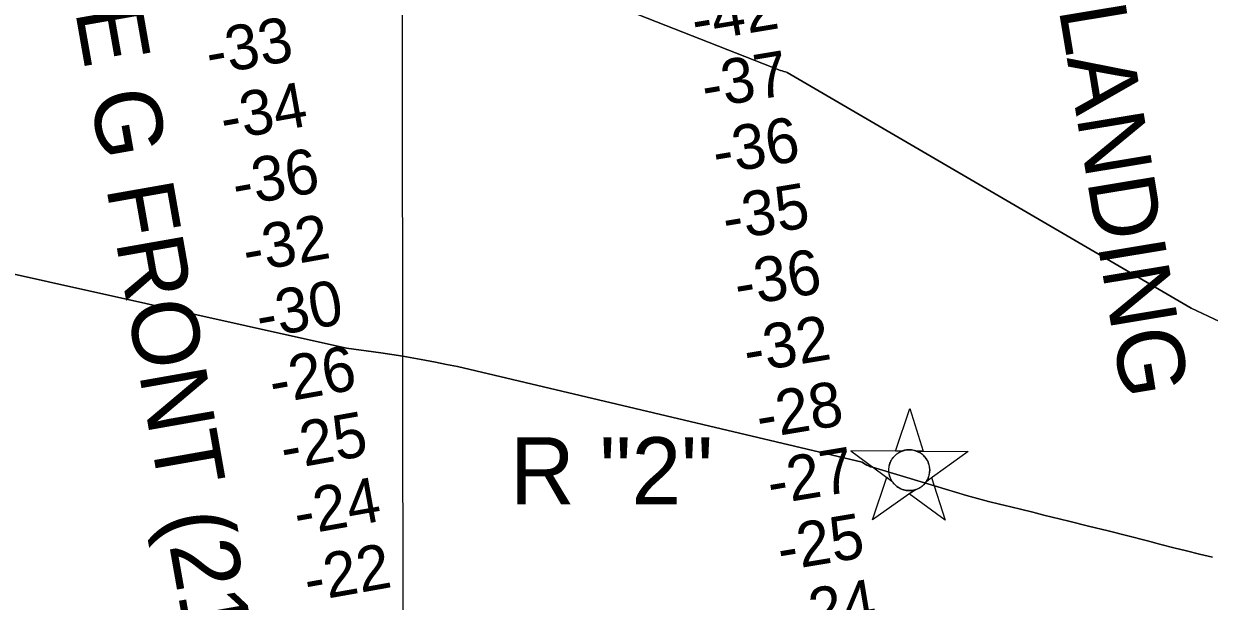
# Model space of a CAD drawing. Extents: x 3297753 to 3335611, y 652252 to 677623.
# Drawn here: x 3322337 to 3324107, y 660698 to 661561 of the extents above; entities that cross this region are included whole.
import ezdxf

# ---------------------------------------------------------------- set-up
doc = ezdxf.new("R2010")
doc.units = 0
for name, color, linetype in [('V-CHAN-NAID', 7, 'Continuous'), ('V-GRID-MAJR', 7, 'Continuous'), ('V-RIVR-RANG', 7, 'Continuous'), ('V-TOPO-DPTH', 7, 'Continuous'), ('V-TOPO-GNAM-IDEN', 7, 'Continuous'), ('V-TOPO-MINR', 7, 'Continuous')]:
    doc.layers.add(name, color=color, linetype=linetype)

msp = doc.modelspace()

# ---------------------------------------------------------------- linework, layer by layer
at = {"layer": 'V-CHAN-NAID'}
for points in [[(3323648.1, 660922.7), (3323638.5, 660922.7), (3323659.7, 660986.2), (3323679.9, 660922.4), (3323670.3, 660922.5), (3323668.7, 660923.1), (3323666.6, 660923.7), (3323664.6, 660924.2), (3323662.5, 660924.5), (3323661.4, 660924.6), (3323659.8, 660924.7), (3323658.1, 660924.7), (3323656.8, 660924.6), (3323654.8, 660924.4), (3323653.5, 660924.2), (3323651.7, 660923.8), (3323650.2, 660923.4), (3323649.1, 660923)], [(3323648.1, 660922.7), (3323571.6, 660923.2), (3323633.2, 660877.8), (3323632.1, 660879.7), (3323631.3, 660881.3), (3323630.4, 660883.3), (3323629.7, 660885.4), (3323629.4, 660886.7), (3323629, 660888.3), (3323628.8, 660889.8), (3323628.6, 660891.4), (3323628.5, 660893.1), (3323628.5, 660894.7), (3323628.6, 660896.8), (3323628.8, 660898.4), (3323629.2, 660900.6), (3323629.6, 660902.5), (3323630.2, 660904.4), (3323630.9, 660906.1), (3323631.6, 660907.7), (3323632.4, 660909.2), (3323633.5, 660910.9), (3323634.5, 660912.4), (3323635.5, 660913.7), (3323636.5, 660914.8), (3323637.8, 660916.1), (3323638.9, 660917.1), (3323640.6, 660918.5), (3323641.8, 660919.4), (3323643.5, 660920.4), (3323645.2, 660921.4), (3323646.7, 660922.1)], [(3323670.3, 660922.5), (3323746.8, 660922), (3323684.6, 660877.4), (3323685.5, 660878.9), (3323686.5, 660880.8), (3323687.2, 660882.4), (3323687.9, 660884.3), (3323688.5, 660886.1), (3323688.9, 660887.7), (3323689.2, 660889.8), (3323689.4, 660891.3), (3323689.5, 660893.5), (3323689.5, 660895.6), (3323689.3, 660897.8), (3323689.1, 660899.6), (3323688.6, 660901.8), (3323687.9, 660903.9), (3323687.2, 660905.9), (3323686.5, 660907.4), (3323685.5, 660909.3), (3323684.5, 660911), (3323683.2, 660912.7), (3323682, 660914.3), (3323680.7, 660915.6), (3323679.1, 660917.1), (3323677.3, 660918.6), (3323675.7, 660919.7), (3323673.8, 660920.9), (3323672.3, 660921.6)], [(3323666.6, 660864.5), (3323604.4, 660820), (3323625.5, 660883.5), (3323633.2, 660877.8), (3323633.8, 660876.8), (3323635.2, 660875), (3323636.4, 660873.6), (3323637.9, 660872.1), (3323639.3, 660870.8), (3323640.7, 660869.7), (3323642.1, 660868.7), (3323643.8, 660867.6), (3323645.5, 660866.7), (3323647.3, 660865.9), (3323648.8, 660865.4), (3323650.4, 660864.8), (3323652.6, 660864.3), (3323654.2, 660864), (3323656.2, 660863.7), (3323657.7, 660863.6), (3323659.6, 660863.6), (3323661.3, 660863.7), (3323663, 660863.9), (3323664.9, 660864.2)], [(3323684.6, 660877.4), (3323692.4, 660883), (3323712.6, 660819.3), (3323658.8, 660859), (3323666.6, 660864.5), (3323668.2, 660865), (3323669.8, 660865.6), (3323672, 660866.5), (3323673.7, 660867.4), (3323675.6, 660868.5), (3323677.3, 660869.7), (3323678.9, 660870.9), (3323680.2, 660872.1), (3323681.6, 660873.5), (3323682.8, 660874.9), (3323683.9, 660876.4)]]:
    msp.add_lwpolyline(points, close=True, dxfattribs=at)
msp.add_circle((3323659, 660894.1), 30.5, dxfattribs=at)
at = {"layer": 'V-GRID-MAJR'}
msp.add_spline([(3322907.1, 657652), (3322903.6, 660679.7), (3322896.5, 666741.1), (3322889.5, 672802.5), (3322885.9, 675836.3)], degree=3, dxfattribs=at)
at = {"layer": 'V-TOPO-DPTH'}
for points in [[(3324155.9, 661100.2), (3324079.9, 661136.2), (3323476.9, 661487.8), (3323474.5, 661488.8), (3323471.9, 661489.7), (3323469.3, 661490.3), (3323466.6, 661490.8), (3322844.6, 661736)], [(3322844.6, 661736), (3323466.6, 661490.8), (3323469.3, 661490.3), (3323471.9, 661489.7), (3323474.5, 661488.8), (3323476.9, 661487.8), (3324079.9, 661136.2), (3324155.9, 661100.2)], [(3324111.5, 660764.3), (3324092.2, 660768.9), (3324072.9, 660773.6), (3324053.7, 660778.4), (3324034.6, 660783.2), (3324014.4, 660788.4), (3323985.2, 660796), (3323956, 660803.4), (3323926.7, 660810.7), (3323897.4, 660818), (3323860.1, 660827.2), (3323843.6, 660831.2), (3323827, 660835.3), (3323810.5, 660839.4), (3323793.9, 660843.4), (3323777.4, 660847.6), (3323760.9, 660852), (3323744.5, 660856.5), (3323728.2, 660861.3), (3323604.1, 660898.4), (3323601.3, 660899.3), (3323598.6, 660900.4), (3323595.9, 660901.6), (3323593.3, 660903), (3323590.9, 660904.6), (3323588.5, 660906.3), (3322984.6, 661049.1), (3322968.3, 661052.1), (3322952, 661055.2), (3322935.8, 661058.4), (3322919.5, 661061.5), (3322903.2, 661064.3), (3322886.8, 661066.9), (3322870.4, 661069.3), (3322818.9, 661076.5), (3322074.1, 661242)], [(3322074.1, 661242), (3322818.9, 661076.5), (3322870.4, 661069.3), (3322886.8, 661066.9), (3322903.2, 661064.3), (3322919.5, 661061.5), (3322935.8, 661058.4), (3322952, 661055.2), (3322968.3, 661052.1), (3322984.6, 661049.1), (3323588.5, 660906.3), (3323590.9, 660904.6), (3323593.3, 660903), (3323595.9, 660901.6), (3323598.6, 660900.4), (3323601.3, 660899.3), (3323604.1, 660898.4), (3323728.2, 660861.3), (3323744.5, 660856.5), (3323760.9, 660852), (3323777.4, 660847.6), (3323793.9, 660843.4), (3323810.5, 660839.4), (3323827, 660835.3), (3323843.6, 660831.2), (3323860.1, 660827.2), (3323897.4, 660818), (3323926.7, 660810.7), (3323956, 660803.4), (3323985.2, 660796), (3324014.4, 660788.4), (3324034.6, 660783.2), (3324053.7, 660778.4), (3324072.9, 660773.6), (3324092.2, 660768.9), (3324111.5, 660764.3)]]:
    msp.add_lwpolyline(points, dxfattribs=at)
at = {"layer": 'V-TOPO-MINR'}
for points in [[(3322844.6, 661736), (3323466.6, 661490.8), (3323469.3, 661490.3), (3323471.9, 661489.7), (3323474.5, 661488.8), (3323476.9, 661487.8), (3324079.9, 661136.2), (3324155.9, 661100.2)], [(3322074.1, 661242), (3322818.9, 661076.5), (3322870.4, 661069.3), (3322886.8, 661066.9), (3322903.2, 661064.3), (3322919.5, 661061.5), (3322935.8, 661058.4), (3322952, 661055.2), (3322968.3, 661052.1), (3322984.6, 661049.1), (3323588.5, 660906.3), (3323590.9, 660904.6), (3323593.3, 660903), (3323595.9, 660901.6), (3323598.6, 660900.4), (3323601.3, 660899.3), (3323604.1, 660898.4), (3323728.2, 660861.3), (3323744.5, 660856.5), (3323760.9, 660852), (3323777.4, 660847.6), (3323793.9, 660843.4), (3323810.5, 660839.4), (3323827, 660835.3), (3323843.6, 660831.2), (3323860.1, 660827.2), (3323897.4, 660818), (3323926.7, 660810.7), (3323956, 660803.4), (3323985.2, 660796), (3324014.4, 660788.4), (3324034.6, 660783.2), (3324053.7, 660778.4), (3324072.9, 660773.6), (3324092.2, 660768.9), (3324111.5, 660764.3)]]:
    msp.add_lwpolyline(points, dxfattribs=at)

# ---------------------------------------------------------------- texts
at = {"layer": 'V-CHAN-NAID'}
msp.add_text('MEDORA RANGE G FRONT (211.4)', height=100, rotation=279.9946, dxfattribs=at).set_placement((3322238.5, 662575))
msp.add_text('R "2"', height=100, dxfattribs=at).set_placement((3323063.2, 660843.3))
at = {"layer": 'V-RIVR-RANG'}
for s, rotation, p in [('-42', 9.4993, (3323339.6, 661533.1)), ('-33', 10.1235, (3322615.1, 661483.7)), ('-37', 9.4993, (3323354.6, 661434.2)), ('-34', 10.1235, (3322636.7, 661386)), ('-36', 9.4993, (3323371.1, 661335.5)), ('-36', 10.1235, (3322654.6, 661287.6)), ('-35', 9.4993, (3323385.8, 661236.6)), ('-32', 10.1235, (3322670.2, 661188.8)), ('-36', 9.4993, (3323403.6, 661138.2)), ('-30', 10.1235, (3322690.2, 661090.8)), ('-32', 9.4993, (3323417.3, 661039.1)), ('-26', 10.1235, (3322709.7, 660992.7)), ('-28', 9.4993, (3323436.1, 660940.9)), ('-25', 10.1235, (3322726.4, 660894.1)), ('-27', 9.4993, (3323452.6, 660842.2)), ('-24', 10.1235, (3322746.4, 660796.1)), ('-25', 9.4993, (3323467.6, 660743.3)), ('-22', 10.1235, (3322761.7, 660697.2)), ('-24', 9.4993, (3323485.7, 660645))]:
    msp.add_text(s, height=67, rotation=rotation, dxfattribs=at).set_placement(p)
at = {"layer": 'V-TOPO-GNAM-IDEN'}
msp.add_text('   LANDING', height=100, rotation=279.4036, dxfattribs=at).set_placement((3323863.6, 661693.2))

doc.saveas('drawing.dxf')
